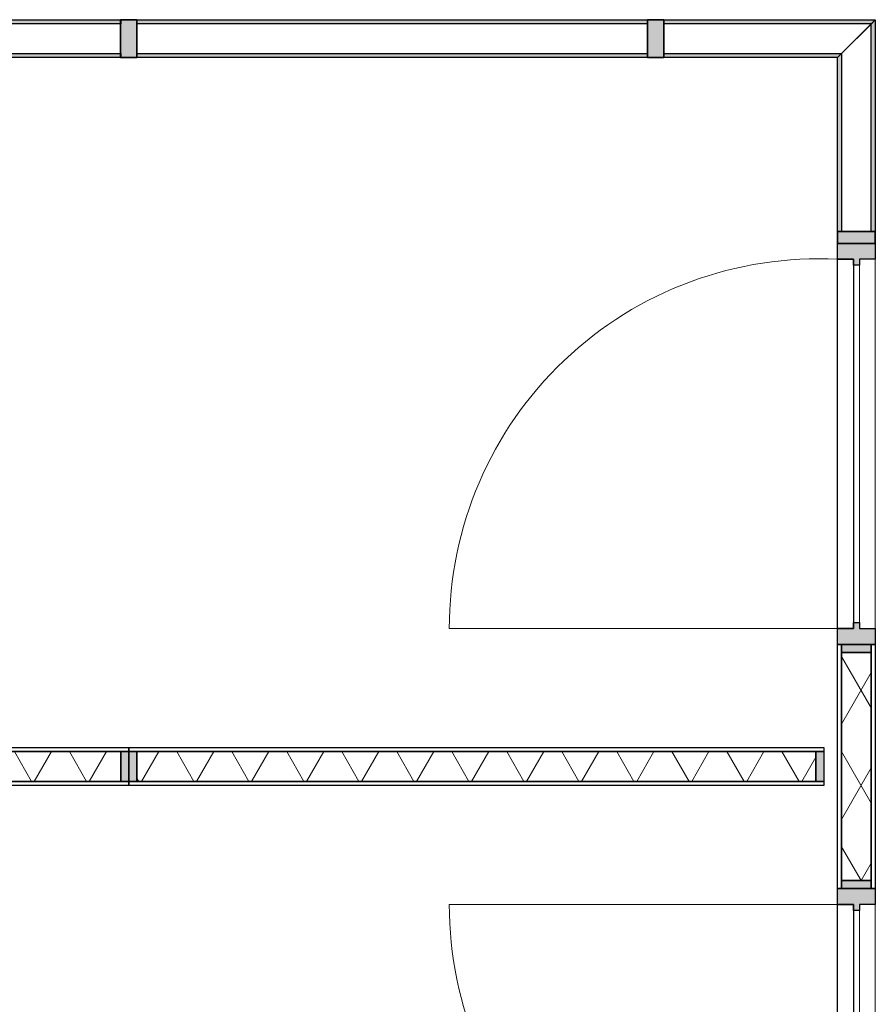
# Model space of a CAD drawing. Header units: millimetres. Extents: x 3625 to 171676, y -65096 to 217166.
# Tile 440 of 656: x 85631 to 87786, y 9563 to 12043. Entities that reach past the tile are written whole.
import ezdxf

# ---------------------------------------------------------------- set-up
doc = ezdxf.new("R2010")
doc.units = ezdxf.units.MM
doc.layers.add('A-GLAZ', color=6, linetype='Continuous', lineweight=18)
doc.layers.add('A-GLAZ-CWMG', color=3, linetype='Continuous', lineweight=18)

# ---------------------------------------------------------------- blocks, each defined once
blk = doc.blocks.new('22_KA_systeempanel_dicht - staal-V68-Plotview plafond eerste Verdieping - 1 op 100')
at = {"layer": 'A-GLAZ'}
h = blk.add_hatch(color=256, dxfattribs=at)
h.paths.add_polyline_path([(-307.5, 37.5), (-307.5, -37.5), (-287.5, -37.5), (-287.5, 37.5)], flags=0)
h.paths.add_polyline_path([(287.5, -37.5), (307.5, -37.5), (307.5, 37.5), (287.5, 37.5)], flags=0)
h = blk.add_hatch(dxfattribs=at)
h.set_pattern_fill('FP_94', color=256, style=0, pattern_type=2)
h.set_pattern_definition([(330, (36393.73, 41183.4), (60, 103.92305), []), (30, (36393.73, 41183.4), (-60, 103.92305), [])])
h.paths.add_polyline_path([(-287.5, -37.5), (287.5, -37.5), (287.5, 37.5), (-287.5, 37.5)], flags=0)
at = {"layer": 'A-GLAZ', "lineweight": 25}
for p, q in [((-307.5, 47.5), (307.5, 47.5)), ((-307.5, 37.5), (-307.5, 47.5)), ((307.5, 37.5), (-307.5, 37.5)), ((-307.5, -37.5), (-307.5, 37.5)), ((-307.5, 37.5), (-287.5, 37.5)), ((-287.5, 37.5), (287.5, 37.5)), ((-287.5, -37.5), (-287.5, 37.5)), ((-287.5, 37.5), (-287.5, -37.5)), ((287.5, 37.5), (287.5, -37.5)), ((287.5, -37.5), (287.5, 37.5)), ((287.5, 37.5), (307.5, 37.5)), ((307.5, 47.5), (307.5, 37.5)), ((307.5, 37.5), (307.5, -37.5)), ((-307.5, -47.5), (-307.5, -37.5)), ((-307.5, -37.5), (307.5, -37.5)), ((-287.5, -37.5), (-307.5, -37.5)), ((307.5, -47.5), (-307.5, -47.5)), ((287.5, -37.5), (-287.5, -37.5)), ((307.5, -37.5), (287.5, -37.5)), ((307.5, -37.5), (307.5, -47.5))]:
    blk.add_line(p, q, dxfattribs=at)
blk = doc.blocks.new('22_KA_systeempanel_interline_dubbelglas_horizontaal_hoek - paneel_boven-7485340-Plotview plafond eerste Verdieping - 1 op 100')
at = {"layer": 'A-GLAZ'}
for points in [[(205.4, 37.5), (195.4, 47.5), (-242.9, 47.5), (-242.9, 37.5)], [(290.4, -47.5), (280.4, -37.5), (-242.9, -37.5), (-242.9, -47.5)]]:
    blk.add_hatch(color=256, dxfattribs=at).paths.add_polyline_path(points, flags=0)
at = {"layer": 'A-GLAZ', "lineweight": 25}
for p, q in [((-242.9, 47.5), (195.4, 47.5)), ((-242.9, 37.5), (-242.9, 47.5)), ((205.4, 37.5), (-242.9, 37.5)), ((195.4, 47.5), (205.4, 37.5)), ((-242.9, -47.5), (-242.9, -37.5)), ((-242.9, -37.5), (280.4, -37.5)), ((290.4, -47.5), (-242.9, -47.5)), ((280.4, -37.5), (290.4, -47.5))]:
    blk.add_line(p, q, dxfattribs=at)
at = {"layer": 'A-GLAZ'}
blk.add_line((205.4, 37.5), (280.4, -37.5), dxfattribs=at)
blk = doc.blocks.new('22_KA_systeempanel_dicht - staal-7490499-Plotview plafond eerste Verdieping - 1 op 100')
at = {"layer": 'A-GLAZ'}
h = blk.add_hatch(color=256, dxfattribs=at)
h.paths.add_polyline_path([(794.5, -37.5), (794.5, 37.5), (774.5, 37.5), (774.5, -37.5)], flags=0)
h.paths.add_polyline_path([(-774.5, -37.5), (-774.5, 37.5), (-794.5, 37.5), (-794.5, -37.5)], flags=0)
h = blk.add_hatch(dxfattribs=at)
h.set_pattern_fill('FP_95', color=256, style=0, pattern_type=2)
h.set_pattern_definition([(60, (7999.34, -10161.71), (-103.923, 60), []), (120, (7999.34, -10161.71), (-103.923, -60), [])])
h.paths.add_polyline_path([(-774.5, -37.5), (774.5, -37.5), (774.5, 37.5), (-774.5, 37.5)], flags=0)
at = {"layer": 'A-GLAZ', "lineweight": 25}
for p, q in [((-794.5, 47.5), (794.5, 47.5)), ((-794.5, 37.5), (-794.5, 47.5)), ((794.5, 37.5), (-794.5, 37.5)), ((-794.5, -37.5), (-794.5, 37.5)), ((-794.5, 37.5), (-774.5, 37.5)), ((-774.5, 37.5), (774.5, 37.5)), ((-774.5, -37.5), (-774.5, 37.5)), ((-774.5, 37.5), (-774.5, -37.5)), ((774.5, 37.5), (774.5, -37.5)), ((774.5, -37.5), (774.5, 37.5)), ((774.5, 37.5), (794.5, 37.5)), ((794.5, 47.5), (794.5, 37.5)), ((794.5, 37.5), (794.5, -37.5)), ((-794.5, -47.5), (-794.5, -37.5)), ((-794.5, -37.5), (794.5, -37.5)), ((-774.5, -37.5), (-794.5, -37.5)), ((794.5, -47.5), (-794.5, -47.5)), ((774.5, -37.5), (-774.5, -37.5)), ((794.5, -37.5), (774.5, -37.5)), ((794.5, -37.5), (794.5, -47.5))]:
    blk.add_line(p, q, dxfattribs=at)
blk = doc.blocks.new('22_KA_systeempanel_dicht - staal-7471184-Plotview plafond eerste Verdieping - 1 op 100')
at = {"layer": 'A-GLAZ'}
h = blk.add_hatch(color=256, dxfattribs=at)
h.paths.add_polyline_path([(855.15, -37.5), (875.15, -37.5), (875.15, 37.5), (855.15, 37.5)], flags=0)
h.paths.add_polyline_path([(-875.15, -37.5), (-855.15, -37.5), (-855.15, 37.5), (-875.15, 37.5)], flags=0)
h = blk.add_hatch(dxfattribs=at)
h.set_pattern_fill('FP_96', color=256, style=0, pattern_type=2)
h.set_pattern_definition([(60, (6329.69, -10161.71), (-103.923, 60), []), (120, (6329.69, -10161.71), (-103.923, -60), [])])
h.paths.add_polyline_path([(-855.15, -37.5), (855.15, -37.5), (855.15, 37.5), (-855.15, 37.5)], flags=0)
at = {"layer": 'A-GLAZ', "lineweight": 25}
for p, q in [((-875.15, 47.5), (875.15, 47.5)), ((-875.15, 37.5), (-875.15, 47.5)), ((875.15, 37.5), (-875.15, 37.5)), ((-875.15, -37.5), (-875.15, 37.5)), ((-875.15, 37.5), (-855.15, 37.5)), ((-855.15, 37.5), (855.15, 37.5)), ((-855.15, -37.5), (-855.15, 37.5)), ((-855.15, 37.5), (-855.15, -37.5)), ((855.15, 37.5), (855.15, -37.5)), ((855.15, -37.5), (855.15, 37.5)), ((855.15, 37.5), (875.15, 37.5)), ((875.15, 47.5), (875.15, 37.5)), ((875.15, 37.5), (875.15, -37.5)), ((-875.15, -47.5), (-875.15, -37.5)), ((-875.15, -37.5), (875.15, -37.5)), ((-855.15, -37.5), (-875.15, -37.5)), ((875.15, -47.5), (-875.15, -47.5)), ((855.15, -37.5), (-855.15, -37.5)), ((875.15, -37.5), (855.15, -37.5)), ((875.15, -37.5), (875.15, -47.5))]:
    blk.add_line(p, q, dxfattribs=at)
blk = doc.blocks.new('22_KA_systeempanel_interline_dubbelglas_horizontaal - paneel_boven-7487337-Plotview plafond eerste Verdieping - 1 op 100')
at = {"layer": 'A-GLAZ'}
for points in [[(643, 47.5), (-643, 47.5), (-643, 37.5), (643, 37.5)], [(643, -37.5), (-643, -37.5), (-643, -47.5), (643, -47.5)]]:
    blk.add_hatch(color=256, dxfattribs=at).paths.add_polyline_path(points, flags=0)
at = {"layer": 'A-GLAZ', "lineweight": 25}
for p, q in [((-643, 47.5), (643, 47.5)), ((-643, 37.5), (-643, 47.5)), ((643, 37.5), (-643, 37.5)), ((643, 47.5), (643, 37.5)), ((-643, -47.5), (-643, -37.5)), ((-643, -37.5), (643, -37.5)), ((643, -47.5), (-643, -47.5)), ((643, -37.5), (643, -47.5))]:
    blk.add_line(p, q, dxfattribs=at)
blk = doc.blocks.new('Rectangular Mullion - 22_interline_95x41-7485259-Plotview plafond eerste Verdieping - 1 op 100')
at = {"layer": 'A-GLAZ-CWMG'}
blk.add_hatch(color=256, dxfattribs=at).paths.add_polyline_path([(20.5, -47.5), (-20.5, -47.5), (-20.5, 47.5), (20.5, 47.5)], flags=0)
at = {"layer": 'A-GLAZ-CWMG', "lineweight": 35}
for p, q in [((20.5, 47.5), (-20.5, 47.5)), ((-20.5, 47.5), (-20.5, -47.5)), ((20.5, -47.5), (20.5, 47.5)), ((-20.5, -47.5), (20.5, -47.5))]:
    blk.add_line(p, q, dxfattribs=at)
blk = doc.blocks.new('22_KA_systeempanel_interline_dubbelglas_horizontaal_hoek - paneel_boven-7487340-Plotview plafond eerste Verdieping - 1 op 100')
at = {"layer": 'A-GLAZ'}
for points in [[(290.15, 47.5), (-242.65, 47.5), (-242.65, 37.5), (280.15, 37.5)], [(205.15, -37.5), (-242.65, -37.5), (-242.65, -47.5), (195.15, -47.5)]]:
    blk.add_hatch(color=256, dxfattribs=at).paths.add_polyline_path(points, flags=0)
at = {"layer": 'A-GLAZ', "lineweight": 25}
for p, q in [((-242.65, 47.5), (290.15, 47.5)), ((-242.65, 37.5), (-242.65, 47.5)), ((280.15, 37.5), (-242.65, 37.5)), ((290.15, 47.5), (280.15, 37.5)), ((-242.65, -47.5), (-242.65, -37.5)), ((-242.65, -37.5), (205.15, -37.5)), ((195.15, -47.5), (-242.65, -47.5)), ((205.15, -37.5), (195.15, -47.5))]:
    blk.add_line(p, q, dxfattribs=at)
at = {"layer": 'A-GLAZ'}
blk.add_line((280.15, 37.5), (205.15, -37.5), dxfattribs=at)
blk = doc.blocks.new('22_KA_systeempanel_interline_dubbelglas_horizontaal - paneel_boven-7490527-Plotview plafond eerste Verdieping - 1 op 100')
at = {"layer": 'A-GLAZ'}
for points in [[(769.25, 47.5), (-769.25, 47.5), (-769.25, 37.5), (769.25, 37.5)], [(769.25, -37.5), (-769.25, -37.5), (-769.25, -47.5), (769.25, -47.5)]]:
    blk.add_hatch(color=256, dxfattribs=at).paths.add_polyline_path(points, flags=0)
at = {"layer": 'A-GLAZ', "lineweight": 25}
for p, q in [((-769.25, 47.5), (769.25, 47.5)), ((-769.25, 37.5), (-769.25, 47.5)), ((769.25, 37.5), (-769.25, 37.5)), ((769.25, 47.5), (769.25, 37.5)), ((-769.25, -47.5), (-769.25, -37.5)), ((-769.25, -37.5), (769.25, -37.5)), ((769.25, -47.5), (-769.25, -47.5)), ((769.25, -37.5), (769.25, -47.5))]:
    blk.add_line(p, q, dxfattribs=at)
blk = doc.blocks.new('Rectangular Mullion - 22_interline_95x30-7485334-Plotview plafond eerste Verdieping - 1 op 100')
at = {"layer": 'A-GLAZ-CWMG'}
blk.add_hatch(color=256, dxfattribs=at).paths.add_polyline_path([(15, 47.5), (15, -47.5), (-15, -47.5), (-15, 47.5)], flags=0)
at = {"layer": 'A-GLAZ-CWMG', "lineweight": 35}
for p, q in [((15, 47.5), (-15, 47.5)), ((-15, 47.5), (-15, -47.5)), ((15, -47.5), (15, 47.5)), ((-15, -47.5), (15, -47.5))]:
    blk.add_line(p, q, dxfattribs=at)
blk = doc.blocks.new('22_KA_systeempanel_deur - staal-7815268-Plotview plafond eerste Verdieping - 1 op 100')
at = {"layer": 'A-GLAZ'}
h = blk.add_hatch(color=256, dxfattribs=at)
h.paths.add_polyline_path([(-505, 47.5), (-505, -47.5), (-465, -47.5), (-465, -7.5), (-450, -7.5), (-450, 7.5), (-465, 7.5), (-465, 47.5)], flags=0)
h.paths.add_polyline_path([(505, 47.5), (465, 47.5), (465, 7.5), (450, 7.5), (450, -7.5), (465, -7.5), (465, -47.5), (505, -47.5)], flags=0)
at = {"layer": 'A-GLAZ', "lineweight": 25}
for p, q in [((-505, 47.5), (-465, 47.5)), ((-505, -47.5), (-505, 47.5)), ((-465, 47.5), (-465, 7.5)), ((465, 47.5), (505, 47.5)), ((465, 7.5), (465, 47.5)), ((505, 47.5), (505, -47.5)), ((-465, 7.5), (-450, 7.5)), ((-450, 7.5), (-450, -7.5)), ((450, -7.5), (450, 7.5)), ((450, 7.5), (465, 7.5)), ((-450, -7.5), (-465, -7.5)), ((-465, -7.5), (-465, -47.5)), ((-465, -47.5), (-465, -7.5)), ((-465, -7.5), (465, -7.5)), ((465, -7.5), (450, -7.5)), ((465, -47.5), (465, -7.5)), ((465, -7.5), (465, -47.5)), ((-465, -47.5), (-505, -47.5)), ((465, -47.5), (-465, -47.5)), ((505, -47.5), (465, -47.5))]:
    blk.add_line(p, q, dxfattribs=at)
at = {"layer": 'A-GLAZ'}
for p, q in [((465, 47.5), (-465, 47.5)), ((450, 7.5), (-450, 7.5)), ((-465, -47.5), (-465, -1025.5))]:
    blk.add_line(p, q, dxfattribs=at)
blk.add_arc((-463.8, -95.5), 930, 269.9238, 2.9562, dxfattribs=at)
blk = doc.blocks.new('22_KA_systeempanel_deur - staal-7815269-Plotview plafond eerste Verdieping - 1 op 100')
at = {"layer": 'A-GLAZ'}
h = blk.add_hatch(color=256, dxfattribs=at)
h.paths.add_polyline_path([(505, 47.5), (465, 47.5), (465, 7.5), (450, 7.5), (450, -7.5), (465, -7.5), (465, -47.5), (505, -47.5)], flags=0)
h.paths.add_polyline_path([(-450, 7.5), (-465, 7.5), (-465, 47.5), (-505, 47.5), (-505, -47.5), (-465, -47.5), (-465, -7.5), (-450, -7.5)], flags=0)
for p, q in [((-465, 47.5), (-465, 1025.5)), ((-450, -7.5), (450, -7.5)), ((-465, -47.5), (465, -47.5))]:
    blk.add_line(p, q, dxfattribs=at)
at = {"layer": 'A-GLAZ', "lineweight": 25}
for p, q in [((-505, -47.5), (-505, 47.5)), ((-505, 47.5), (-465, 47.5)), ((-465, 47.5), (-465, 7.5)), ((-465, 47.5), (465, 47.5)), ((-465, 7.5), (-465, 47.5)), ((465, 7.5), (465, 47.5)), ((465, 47.5), (505, 47.5)), ((465, 47.5), (465, 7.5)), ((505, 47.5), (505, -47.5)), ((-465, 7.5), (-450, 7.5)), ((465, 7.5), (-465, 7.5)), ((-450, 7.5), (-450, -7.5)), ((450, -7.5), (450, 7.5)), ((450, 7.5), (465, 7.5)), ((-450, -7.5), (-465, -7.5)), ((-465, -7.5), (-465, -47.5)), ((465, -7.5), (450, -7.5)), ((465, -47.5), (465, -7.5)), ((-465, -47.5), (-505, -47.5)), ((505, -47.5), (465, -47.5))]:
    blk.add_line(p, q, dxfattribs=at)
at = {"layer": 'A-GLAZ'}
blk.add_arc((-463.8, 95.5), 930, 357.0438, 90.0762, dxfattribs=at)

msp = doc.modelspace()

# ---------------------------------------------------------------- block references
at = {"layer": 'A-GLAZ'}
for name, p in [('22_KA_systeempanel_interline_dubbelglas_horizontaal - paneel_boven-7490527-Plotview plafond eerste Verdieping - 1 op 100', (85116.3, 11995)), ('22_KA_systeempanel_interline_dubbelglas_horizontaal - paneel_boven-7487337-Plotview plafond eerste Verdieping - 1 op 100', (86569.5, 11995)), ('22_KA_systeempanel_interline_dubbelglas_horizontaal_hoek - paneel_boven-7487340-Plotview plafond eerste Verdieping - 1 op 100', (87496.2, 11995)), ('22_KA_systeempanel_dicht - staal-7490499-Plotview plafond eerste Verdieping - 1 op 100', (85111.5, 10161.7)), ('22_KA_systeempanel_dicht - staal-7471184-Plotview plafond eerste Verdieping - 1 op 100', (86781.2, 10161.7))]:
    msp.add_blockref(name, p, dxfattribs=at)
for name, p, rotation in [('22_KA_systeempanel_interline_dubbelglas_horizontaal_hoek - paneel_boven-7485340-Plotview plafond eerste Verdieping - 1 op 100', (87738.8, 11752.1), 89.99999999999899), ('22_KA_systeempanel_deur - staal-7815269-Plotview plafond eerste Verdieping - 1 op 100', (87738.8, 10974.2), 89.99999999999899), ('22_KA_systeempanel_dicht - staal-V68-Plotview plafond eerste Verdieping - 1 op 100', (87738.8, 10161.7), 89.99999999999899), ('22_KA_systeempanel_deur - staal-7815268-Plotview plafond eerste Verdieping - 1 op 100', (87738.8, 9349.2), 269.999999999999)]:
    msp.add_blockref(name, p, dxfattribs=dict(at, rotation=rotation))
at = {"layer": 'A-GLAZ-CWMG', "extrusion": (0, 0, -1)}
for name, p, rotation in [('Rectangular Mullion - 22_interline_95x41-7485259-Plotview plafond eerste Verdieping - 1 op 100', (-85906, 11995), 180), ('Rectangular Mullion - 22_interline_95x41-7485259-Plotview plafond eerste Verdieping - 1 op 100', (-87233, 11995), 180), ('Rectangular Mullion - 22_interline_95x30-7485334-Plotview plafond eerste Verdieping - 1 op 100', (-87738.8, 11494.2), 90.00000000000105)]:
    msp.add_blockref(name, p, dxfattribs=dict(at, rotation=rotation))

doc.saveas('drawing.dxf')
